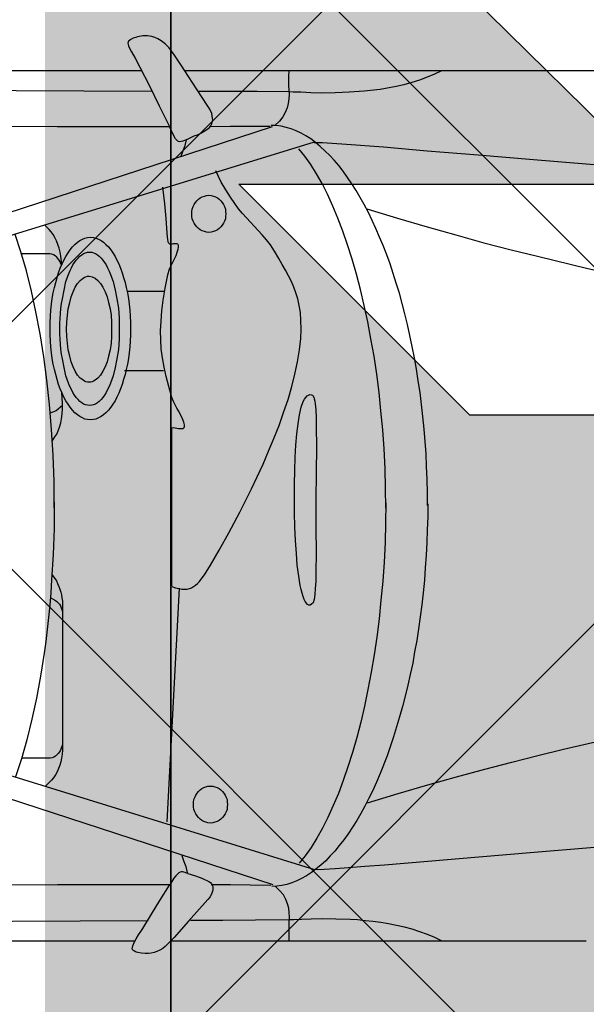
# Model space of a CAD drawing. Header units: millimetres. Extents: x 747415 to 1601423, y -236173 to 551995.
# Tile 381 of 549: x 1085673 to 1086805, y 228694 to 230661. Entities that reach past the tile are written whole.
import ezdxf

# ---------------------------------------------------------------- set-up
doc = ezdxf.new("R2010")
doc.units = ezdxf.units.MM
doc.header["$LTSCALE"] = 100
doc.header["$MEASUREMENT"] = 0
doc.layers.get('0').update_dxf_attribs({"linetype": 'CONTINUOUS', "lineweight": 0})
doc.layers.add('T--A9041_VERHARDING_Parkeren', color=9, linetype='CONTINUOUS')
doc.layers.add('T--L9082_INRICHTING_SPECIFIEK_Auto', color=8, linetype='CONTINUOUS')
doc.layers.add('T--A9042_BEPLANTING', color=90, linetype='CONTINUOUS', lineweight=0)
doc.layers.add('T--L9065_BEVEILIGING_Verzamelplaats', color=7, linetype='CONTINUOUS', true_color=0x00824a)

# ---------------------------------------------------------------- blocks, each defined once
blk = doc.blocks.new('auto17')
for p, q in [((703.6, 867.6), (1533.8, 867.6)), ((1604.8, 867.6), (3518.7, 867.6)), ((1540.9, 629.4), (1516.7, 162.7)), ((1548.1, -271.5), (1626.2, -271.5)), ((1545.7, -430.3), (1621.5, -430.3)), ((705, -871.5), (1505.7, -871)), ((1591.9, -871), (3520.1, -872))]:
    blk.add_line(p, q)
for points in [[(1499.5, 732.3), (1484.7, 737.2), (1471.9, 741.6), (1458.1, 748.5), (1454.7, 750.4), (1452.3, 752.9), (1450.9, 755.8), (1450, 758.8), (1449.5, 762.2), (1450, 765.6), (1451.9, 772), (1455.2, 778.9), (1459.5, 784.3), (1498.1, 827.9), (1527.1, 860.7), (1544.8, 878.4), (1550, 882.3), (1555.7, 885.7), (1561.4, 888.2), (1567.2, 890.1), (1572.8, 891.6), (1578.1, 892.1), (1585.2, 892.1), (1592.4, 891.6), (1599.5, 890.1), (1602.9, 889.7), (1605.3, 888.7), (1607.6, 887.2), (1609.5, 885.7), (1610.5, 884.3), (1611, 882.8), (1610, 877.4), (1607.1, 870.5), (1602.9, 863.2), (1598.1, 855.3), (1593.8, 848.5), (1590, 842.6), (1572.4, 814.1), (1555.7, 786.7), (1536.7, 755.8)], [(991.7, 867.6), (1006, 860.7), (1020.8, 854.4), (1036, 849), (1051.3, 844.1), (1067, 839.6), (1082.7, 836.2), (1098.4, 833.3), (1114.1, 830.3), (1129.9, 828.4), (1145.6, 826.9), (1160.8, 825.4), (1175.6, 824.5), (1204.2, 823.5), (1230.4, 823), (1253.2, 823.5), (1272.8, 824.5), (1288, 824.9), (1297.5, 825.4), (1364.2, 825.9), (1429.9, 826.4), (1494.7, 826.4)], [(1297.1, 866.6), (1297.5, 856.8), (1297.5, 847.5), (1297.1, 838.2), (1297.1, 828.9), (1296.6, 820), (1297.1, 810.7), (1298, 801.9), (1300.4, 793.1), (1303.7, 784.3), (1308.5, 775.4), (1315.6, 767.1), (1324.7, 758.3)], [(1579.1, 826.9), (1986.8, 829.3)], [(1979.7, -832.8), (1571.4, -830.3)], [(1246.1, 725), (1855.8, 536.7)], [(1020.3, -6.4), (1020.3, 19.6), (1021.2, 45.6), (1022.2, 71.1), (1023.2, 96.6), (1025.1, 121.6), (1027, 146.6), (1029.3, 171.5), (1032.2, 195.6), (1035.1, 219.6), (1038.4, 243.6), (1042.2, 266.7), (1046.5, 289.7), (1050.3, 312.2), (1055.1, 334.8), (1059.8, 356.4), (1065.1, 377.9), (1070.8, 399), (1076.5, 419.6), (1088.4, 459.8), (1101.3, 497.5), (1115.6, 532.8), (1122.7, 549.9), (1130.3, 566.6), (1138, 582.3), (1146.1, 598), (1154.2, 612.7), (1162.3, 626.9), (1170.8, 640.1), (1179.4, 653.4), (1188, 665.2), (1197, 676.9), (1206.1, 687.7), (1215.1, 697.5), (1224.2, 707.3), (1233.7, 715.7), (1243.2, 723.5), (1252.7, 730.8), (1262.3, 737.2), (1272.3, 742.6), (1281.8, 747.5), (1291.8, 751.4), (1301.8, 754.4), (1311.8, 756.8), (1321.8, 757.8), (1331.8, 758.3)], [(1329.4, 754.9), (1862.5, 581.3)], [(1333.7, 756.3), (1375.2, 755.8), (1414.2, 755.3), (1453.3, 754.9)], [(1499, 732.8), (1502.4, 731.8), (1505.2, 730.8), (1507.6, 729.9), (1510, 729.4), (1512.4, 729.4), (1515.2, 729.9), (1517.6, 731.3), (1520.5, 733.8), (1523.8, 737.2), (1527.6, 742.1), (1531.9, 748.5), (1536.7, 756.3)], [(1535.7, 754.9), (1651.5, 754.9), (1760.5, 754.9), (1865.3, 755.8), (1967.8, 756.3), (2068.7, 757.3), (2168.8, 757.8), (2269.3, 758.8), (2372.7, 759.3), (2479.3, 759.7), (2589.4, 759.7), (2706.1, 759.3), (2830.9, 758.3), (2925.7, 756.3), (3030, 752.9), (3139.1, 749), (3248.1, 744.6), (3353.4, 741.1), (3450.1, 739.7)], [(1511.9, 696.5), (1507.6, 708.3), (1503.8, 718.6), (1500.9, 731.3)], [(1246.1, 724), (1240.8, 724.5), (1227, 724), (1205.1, 722.5), (1178.9, 720.5), (1146.1, 718.1), (1107, 715.2), (1019.8, 707.8), (917.9, 699.5), (807.4, 690.1), (695, 680.8), (584.9, 672), (483.5, 664.7), (436.3, 661.2), (393.4, 658.3), (355.3, 656.3), (321, 654.8), (293.4, 653.9), (272.5, 653.9), (213.9, 653.9)], [(1104.2, -7.8), (1104.6, 31.9), (1105.6, 71.1), (1107.5, 110.3), (1110.3, 148.5), (1113.7, 186.3), (1117.5, 223.5), (1122.2, 260.3), (1127.5, 295.6), (1133.2, 330.4), (1139.9, 364.7), (1146.5, 398), (1154.2, 429.9), (1162.3, 460.8), (1170.8, 490.7), (1179.9, 519.1), (1189.4, 546.5), (1198.9, 572.5), (1209.4, 597), (1219.9, 620.5), (1230.8, 642.1), (1241.8, 661.7), (1253.2, 680.3), (1265.1, 697), (1277, 711.7)], [(1420.4, 594.6), (1420.9, 599.5), (1421.4, 604.4), (1423.3, 609.3), (1425.2, 613.2), (1427.6, 617.6), (1430.4, 621), (1433.8, 624), (1437.1, 626.9), (1441.4, 628.9), (1445.7, 630.3), (1450, 631.3), (1454.7, 631.8), (1459.5, 631.3), (1463.8, 630.3), (1468.1, 628.9), (1471.9, 626.9), (1475.2, 624), (1478.6, 621), (1481.4, 617.6), (1483.8, 613.2), (1485.7, 609.3), (1487.6, 604.4), (1488.5, 599.5), (1488.5, 594.6), (1488.5, 589.7), (1487.6, 584.8), (1485.7, 580.4), (1483.8, 575.9), (1481.4, 572), (1478.6, 568.6), (1475.2, 565.7), (1471.9, 562.7), (1468.1, 560.7), (1463.8, 559.3), (1459.5, 558.3), (1454.7, 557.8), (1450, 558.3), (1445.7, 559.3), (1441.4, 560.7), (1437.1, 562.7), (1433.8, 565.7), (1430.4, 568.6), (1427.6, 572), (1425.2, 575.9), (1423.3, 580.4), (1421.4, 584.8), (1420.9, 589.7), (1420.4, 594.6), (1420.4, 594.6)], [(1140.8, 591.1), (1079.4, 572.5), (1019.8, 555.3), (962.7, 539.2), (906.4, 524), (852.1, 509.8), (800.2, 496.6), (748.8, 484.3), (699.7, 472.5), (652.1, 462.2), (605.9, 451.9), (561.6, 442.6), (519.2, 434.3), (436.8, 418.6), (361.5, 404.9), (292.9, 393.6), (228.1, 382.8), (169.5, 373), (117.2, 364.2)], [(1771.4, 134.9), (1762.4, 148), (1760.1, 153.4), (1757.7, 158.8), (1755.3, 164.2), (1753.9, 170.1), (1752.5, 176), (1751.5, 181.9), (1750.5, 188.2), (1750.5, 194.6), (1750.5, 486.2), (1751, 494.1), (1752, 501.9), (1753.4, 509.3), (1755.8, 516.1), (1758.2, 523), (1761, 529.4), (1764.4, 535.7), (1768.2, 541.2), (1772, 546.1), (1776.3, 550.4), (1785.2, 558.5)], [(1766.7, -10.3), (1767.2, 43.1), (1769.1, 95.1), (1772, 146.1), (1773.9, 171.5), (1775.8, 196.6), (1778.2, 221.1), (1781, 245.1), (1783.9, 269.1), (1787.2, 292.1), (1794.4, 338.2), (1802.5, 382.3), (1811.5, 424.5), (1821.5, 465.2), (1832.5, 503.4), (1844.4, 539.2)], [(1774.6, 181.4), (1764.4, 186.8), (1761.5, 189.2), (1758.6, 191.7), (1756.3, 194.6), (1754.3, 197.5), (1752.9, 201.5), (1751.5, 204.9), (1750.5, 208.8), (1750.5, 212.7), (1750.5, 470.6), (1750.5, 474.5), (1751.5, 478.9), (1752.9, 482.3), (1754.3, 486.2), (1756.3, 489.7), (1759.1, 492.6), (1761.5, 495.5), (1764.4, 498), (1767.7, 500), (1771, 501.4), (1774.8, 502.4), (1778.7, 502.4), (1832.1, 502.4)], [(1243.7, -13.2), (1243.7, 42.7), (1243.2, 91.2), (1243.7, 130.9), (1244.2, 148.5), (1245.1, 163.2), (1246.1, 175), (1247.5, 184.8), (1249.4, 191.7), (1252.3, 194.6), (1255.2, 196.1), (1258, 196.1), (1260.4, 195.1), (1262.8, 192.6), (1265.1, 189.2), (1267.5, 184.8), (1269.4, 179.4), (1271.3, 172.5), (1273.2, 165.2), (1275.1, 156.8), (1276.6, 148), (1278, 138.2), (1280.9, 116.7), (1282.8, 93.1), (1284.7, 67.2), (1285.6, 39.7), (1286.6, 11.8), (1286.6, -17.1), (1286.6, -45.6), (1286.1, -73), (1285.2, -99), (1283.7, -123.5), (1281.8, -146), (1279.4, -166.1), (1276.6, -183.8), (1273.2, -199), (1269, -210.3), (1266.6, -215.2), (1264.2, -218.6), (1261.3, -221.6), (1258.5, -223.5), (1255.6, -224.5), (1252.3, -224), (1250.9, -223.5), (1249.4, -221.6), (1248, -218.6), (1247, -215.7), (1246.1, -211.2), (1245.1, -205.8), (1244.2, -194.1), (1243.2, -178.9), (1243.2, -160.7), (1242.8, -119.6), (1243.2, -69.6), (1243.7, -13.2), (1243.7, -13.2)], [(1531.4, 158.8), (1524.3, 161.8), (1517.6, 163.2), (1511.9, 164.2), (1506.2, 164.7), (1501.4, 164.2), (1496.7, 163.2), (1492.4, 161.8), (1488.1, 159.3), (1484.2, 156.4), (1480.4, 152.9), (1476.6, 149), (1472.8, 144.6), (1466.6, 135.8), (1454.2, 116.2), (1437.1, 86.8), (1417.6, 52), (1395.7, 10.3), (1372.8, -36.3), (1360.9, -60.3), (1349.4, -85.3), (1338.5, -111.3), (1328, -136.7), (1317.5, -162.7), (1308.5, -188.7), (1299.4, -214.7), (1291.8, -240.2), (1285.6, -265.2), (1280.4, -290.1), (1276.6, -313.7), (1274.2, -336.2), (1273.2, -355.3), (1273.7, -372.5), (1274.7, -388.2), (1277, -402.4), (1279.9, -415.6), (1283.7, -427.4), (1288, -439.2), (1292.8, -450.4), (1298.5, -461.7), (1304.7, -473), (1310.9, -484.3), (1318, -496.5), (1326.6, -510.7), (1334.7, -523.5), (1342.8, -533.8), (1350.9, -543.6), (1359, -552.4), (1367.1, -560.7), (1374.7, -569), (1382.8, -577.4), (1390.4, -586.2), (1398.5, -595.5), (1406.1, -606.3), (1414.2, -618.6), (1423.8, -633.3), (1432.8, -649), (1443.8, -671.5)], [(1531.4, 157.8), (1531.4, -157.8), (1528.6, -158.3), (1525.2, -157.8), (1521.9, -157.3), (1518.1, -156.8), (1514.7, -156.4), (1511.9, -156.4), (1509, -156.8), (1507.1, -158.3), (1506.2, -160.7), (1506.2, -164.2), (1507.6, -169.1), (1510.5, -176), (1514.7, -184.3), (1518.5, -191.6), (1521.9, -197.5), (1525.2, -203.9), (1528.6, -210.3), (1531.4, -218.6), (1537.6, -240.7), (1542.8, -260.8), (1547.1, -279.4), (1550.5, -298), (1552.8, -315.7), (1553.8, -333.8), (1554.3, -351.9), (1553.3, -371), (1551.4, -391.6), (1549, -413.2), (1545.2, -437.2), (1540, -463.7), (1536.2, -475.4), (1530, -488.7), (1523.3, -502.4), (1521, -508.8), (1519, -514.6), (1518.1, -519.1), (1518.1, -521), (1518.5, -523), (1519, -523.9), (1520, -525), (1521.9, -525.9), (1523.8, -525.9), (1526.7, -525.9), (1528.6, -525.4), (1530.9, -525), (1532.9, -524.4), (1534.3, -524.4), (1535.7, -525), (1536.7, -525.4), (1538.1, -527.4), (1539, -530.3), (1539.5, -534.3), (1540.5, -539.7), (1540.9, -547), (1543.3, -576.4), (1545.7, -605.8), (1549.5, -638.7)], [(1104.2, 2.5), (1104.6, -37.2), (1105.6, -76.5), (1107.5, -115.7), (1110.3, -153.9), (1113.7, -191.6), (1117.5, -228.4), (1122.2, -265.2), (1127.5, -300.9), (1133.7, -335.8), (1139.9, -369.6), (1147, -402.4), (1154.7, -434.3), (1162.7, -465.2), (1171.3, -495.1), (1180.3, -523.5), (1189.9, -550.9), (1199.9, -576.9), (1209.9, -600.9), (1220.4, -624.5), (1231.3, -646), (1242.8, -665.6), (1254.2, -684.3), (1266.1, -700.9), (1278, -715.6)], [(1766.7, 2), (1767.2, -51), (1769.1, -103.4), (1772, -154.4), (1776.3, -204.4), (1781.5, -252.9), (1787.7, -299.9), (1794.8, -345.6), (1803.4, -389.7), (1812.5, -431.3), (1822.5, -471.5), (1833.4, -509.8), (1844.9, -544.4)], [(1020.8, -2.9), (1020.8, -28.9), (1021.7, -54.9), (1022.7, -80.4), (1023.7, -105.9), (1025.5, -130.8), (1027.5, -155.4), (1029.8, -180.4), (1032.7, -204.4), (1035.6, -228.4), (1039.4, -251.9), (1042.7, -275), (1047, -298), (1051.3, -320.6), (1056, -342.6), (1060.8, -364.2), (1066.1, -385.7), (1071.3, -406.3), (1077, -426.9), (1083.2, -447), (1089.4, -466.6), (1095.6, -485.3), (1102.2, -503.9), (1109.4, -522), (1116.5, -539.2), (1123.7, -556.3), (1131.3, -572.5), (1138.9, -588.2), (1147, -603.9), (1155.1, -618.1), (1163.2, -632.3), (1171.8, -645.5), (1180.3, -658.3), (1189.4, -670.5), (1198, -681.8), (1207, -692.6), (1216.1, -702.4), (1225.6, -711.7), (1235.1, -720), (1244.7, -727.9), (1254.2, -735.2), (1263.7, -741.1), (1273.2, -746.5), (1283.2, -751.4), (1293.3, -755.3), (1303.2, -758.3), (1313.3, -760.7), (1323.3, -761.7), (1333.3, -762.2)], [(1770.7, -131), (1765.3, -139.7), (1761.5, -145.6), (1758.6, -151.9), (1756.3, -159.3), (1753.9, -167.6), (1752, -176), (1751, -185.8), (1750.5, -196), (1750.5, -207.3), (1751.3, -228.1)], [(1614.3, -356.3), (1614.3, -343.6), (1614.8, -331.3), (1615.7, -319.6), (1617.2, -307.8), (1618.6, -296.5), (1620.5, -285.3), (1622.9, -274.5), (1625.3, -264.2), (1628.1, -254.4), (1631, -244.6), (1634.3, -235.8), (1637.6, -227.4), (1641.4, -219.1), (1645.3, -211.7), (1649.5, -204.9), (1653.8, -199), (1658.6, -193.1), (1663.4, -188.2), (1668.1, -183.8), (1672.9, -180.4), (1678.1, -177.9), (1683.4, -175.5), (1688.6, -174.5), (1694.3, -174), (1700, -174.5), (1705.3, -175.5), (1710.5, -177.9), (1715.8, -180.4), (1720.5, -183.8), (1725.8, -188.2), (1730.5, -193.1), (1734.8, -199), (1739.1, -204.9), (1743.4, -211.7), (1747.7, -219.1), (1751, -227.4), (1754.8, -235.8), (1758.2, -244.6), (1761, -254.4), (1763.9, -264.2), (1766.2, -274.5), (1768.6, -285.3), (1770.6, -296.5), (1772, -307.8), (1773.4, -319.6), (1774.4, -331.3), (1774.8, -343.6), (1774.8, -356.3), (1774.8, -368.6), (1774.4, -380.9), (1773.4, -393.1), (1772, -404.9), (1770.6, -416.1), (1768.6, -427.4), (1766.2, -438.2), (1763.9, -448.5), (1761, -458.3), (1758.2, -467.6), (1754.8, -476.9), (1751, -485.3), (1747.7, -493.1), (1743.4, -500.4), (1739.1, -507.3), (1734.8, -513.7), (1730.5, -519.6), (1725.8, -524.4), (1720.5, -528.9), (1715.8, -532.3), (1710.5, -534.8), (1705.3, -537.2), (1700, -538.2), (1694.3, -538.7), (1688.6, -538.2), (1683.4, -537.2), (1678.1, -534.8), (1672.9, -532.3), (1668.1, -528.9), (1663.4, -524.4), (1658.6, -519.6), (1653.8, -513.7), (1649.5, -507.3), (1645.3, -500.4), (1641.4, -493.1), (1637.6, -485.3), (1634.3, -476.9), (1631, -467.6), (1628.1, -458.3), (1625.3, -448.5), (1622.9, -438.2), (1620.5, -427.4), (1618.6, -416.1), (1617.2, -404.9), (1615.7, -393.1), (1614.8, -380.9), (1614.3, -368.6), (1614.3, -356.3), (1614.3, -356.3)], [(1774.8, -187.9), (1768.6, -189.7), (1765.8, -191.1), (1762.9, -192.6), (1750.5, -203.2)], [(1636.7, -355.8), (1637.2, -334.8), (1638.6, -314.7), (1641.4, -296), (1644.8, -278.4), (1649.1, -261.7), (1654.3, -247.5), (1656.7, -240.7), (1660, -234.3), (1662.9, -228.4), (1666.2, -223.5), (1669.5, -218.6), (1672.9, -214.7), (1676.7, -210.8), (1680.5, -207.8), (1684.3, -205.4), (1688.1, -203.9), (1691.9, -202.9), (1696.2, -202.4), (1700.5, -202.9), (1704.3, -203.9), (1708.1, -205.4), (1711.9, -207.8), (1715.8, -210.8), (1719.1, -214.7), (1722.9, -218.6), (1726.2, -223.5), (1729.6, -228.4), (1732.5, -234.3), (1735.3, -240.7), (1738.1, -247.5), (1743.4, -261.7), (1747.2, -278.4), (1750.5, -296), (1752, -305.3), (1753.4, -315.2), (1754.3, -325), (1754.8, -334.8), (1755.3, -345.6), (1755.3, -355.8), (1755.3, -366.1), (1754.8, -376.9), (1754.3, -386.7), (1753.4, -396.5), (1752, -406.3), (1750.5, -415.6), (1747.2, -433.3), (1743.4, -450), (1738.1, -464.2), (1735.3, -471), (1732.5, -477.4), (1729.6, -483.3), (1726.2, -488.2), (1722.9, -493.1), (1719.1, -497), (1715.8, -500.9), (1711.9, -503.9), (1708.1, -506.3), (1704.3, -507.8), (1700.5, -508.8), (1696.2, -509.2), (1691.9, -508.8), (1688.1, -507.8), (1684.3, -506.3), (1680.5, -503.9), (1676.7, -500.9), (1672.9, -497), (1669.5, -493.1), (1666.2, -488.2), (1662.9, -483.3), (1660, -477.4), (1656.7, -471), (1654.3, -464.2), (1649.1, -450), (1644.8, -433.3), (1641.4, -415.6), (1638.6, -397), (1637.2, -376.9), (1636.7, -355.8), (1636.7, -355.8)], [(1652, -354.9), (1652.4, -340.7), (1653.3, -326.9), (1655.3, -313.7), (1658.1, -301.4), (1661, -290.1), (1665.3, -279.9), (1669.5, -271), (1674.3, -263.2), (1679.6, -257.3), (1682.4, -254.9), (1685.3, -252.9), (1688.1, -250.9), (1691, -250), (1693.9, -249), (1697.2, -249), (1700, -249), (1703.4, -250), (1706.2, -250.9), (1709.1, -252.9), (1711.9, -254.9), (1714.8, -257.3), (1720.1, -263.2), (1724.8, -271), (1729.1, -279.9), (1732.9, -290.1), (1735.8, -301.4), (1738.6, -313.7), (1740.5, -326.9), (1741.5, -340.7), (1742, -354.9), (1741.5, -369.1), (1740.5, -382.8), (1738.6, -396), (1735.8, -408.3), (1732.9, -419.6), (1729.1, -429.9), (1724.8, -438.7), (1720.1, -446.5), (1714.8, -452.4), (1711.9, -454.8), (1709.1, -456.8), (1706.2, -458.8), (1703.4, -459.8), (1700, -460.7), (1697.2, -460.7), (1691, -459.8), (1684.8, -457.3), (1679.6, -452.4), (1674.3, -446.5), (1669.5, -438.7), (1665.3, -429.9), (1661, -419.6), (1658.1, -408.3), (1655.3, -396), (1653.3, -382.8), (1652.4, -369.1), (1652, -354.9), (1652, -354.9)], [(1142.3, -595.5), (1080.8, -576.9), (1021.2, -559.7), (964.1, -543.6), (907.9, -527.9), (853.6, -513.7), (801.2, -500.9), (700.2, -476.4), (606.8, -455.8), (520.1, -438.2), (438.2, -422.5), (362.9, -408.8), (293.9, -397.5), (229.1, -386.7), (171, -376.9), (118.1, -368.1)], [(1751.4, -484.4), (1753.4, -500.9), (1754.8, -508.8), (1756.7, -516.6), (1759.6, -524.4), (1762.4, -531.3), (1765.8, -538.2), (1769.1, -544.1), (1772.9, -549.5), (1777.2, -554.4), (1785.4, -562.8)], [(1752.1, -482.8), (1753.3, -485.8), (1754.8, -489.7), (1756.7, -493.2), (1759.5, -496.1), (1761.9, -499), (1764.8, -501.5), (1768.1, -503.4), (1771.4, -504.9), (1775.3, -505.9), (1779.1, -505.9), (1832.3, -505.9)], [(1247, -728.9), (1857.2, -540.6)], [(1330.9, -759.3), (1863.4, -585.7)], [(1423.8, -585.2), (1424.2, -580.3), (1424.7, -575.4), (1426.6, -571), (1428.5, -566.6), (1430.9, -562.7), (1433.8, -559.3), (1437.1, -556.3), (1440.4, -553.4), (1444.3, -551.4), (1448.5, -549.9), (1452.8, -549), (1457.6, -548.4), (1462.3, -549), (1466.6, -549.9), (1470.9, -551.4), (1475.2, -553.4), (1478.6, -556.3), (1481.9, -559.3), (1484.7, -562.7), (1487.1, -566.6), (1489, -571), (1490.9, -575.4), (1491.9, -580.3), (1491.9, -585.2), (1491.9, -590.1), (1490.9, -595), (1489, -600), (1487.1, -603.9), (1484.7, -608.3), (1481.9, -611.7), (1478.6, -614.6), (1475.2, -617.6), (1470.9, -619.5), (1466.6, -621), (1462.3, -622), (1457.6, -622.5), (1452.8, -622), (1448.5, -621), (1444.3, -619.5), (1440.4, -617.6), (1437.1, -614.6), (1433.8, -611.7), (1430.9, -608.3), (1428.5, -603.9), (1426.6, -600), (1424.7, -595), (1424.2, -590.1), (1423.8, -585.2), (1423.8, -585.2)], [(1247.5, -727.9), (1230.8, -727.9), (1182.7, -724.9), (1108.4, -719.1), (1021.2, -711.7), (919.3, -703.4), (808.8, -694), (695.9, -684.7), (586.3, -675.9), (484.9, -668.5), (392.5, -662.2), (320.1, -658.3), (273.4, -657.8), (214.8, -657.8)], [(1512.9, -700.9), (1509, -712.2), (1505.2, -722), (1502.4, -733.3)], [(1501.9, -734.2), (1493.8, -738.2), (1487.1, -741.1), (1480.4, -743.5), (1473.8, -746.5), (1467.1, -750.4), (1459.5, -755.3), (1456.2, -758.3), (1453.8, -761.2), (1451.9, -765.1), (1450.9, -768.6), (1450, -772.5), (1450.5, -776.9), (1451.9, -785.7), (1455.7, -794.5), (1460.9, -802.8), (1480.9, -833.2), (1498.1, -859.7), (1513.3, -882.8), (1526.2, -902.4), (1537.1, -917.1), (1545.2, -925.4), (1552.8, -931.3), (1559.5, -935.2), (1565.7, -937.6), (1571.4, -939.6), (1576.7, -940.6), (1580.5, -941.1), (1585.2, -941.1), (1589.5, -941.1), (1593.3, -940.6), (1597.2, -940.1), (1600.5, -939.1), (1603.8, -938.1), (1609.1, -936.2), (1613.4, -933.7), (1616.2, -931.8), (1618.1, -930.3), (1619.1, -928.3), (1619.6, -926.4), (1619.1, -923.9), (1618.1, -921), (1616.7, -917.6), (1612.4, -909.2), (1605.3, -896.5), (1595.7, -878.9), (1576.7, -841.1), (1557.1, -801.4), (1535.7, -758.8)], [(1501.4, -734.2), (1506.2, -732.3), (1509.5, -730.8), (1512.9, -729.8), (1515.7, -729.4), (1518.1, -729.8), (1520, -730.8), (1524.3, -735.2), (1529, -744.1), (1535.7, -758.8)], [(1536.7, -759.3), (1652, -759.3), (1761, -759.3), (1865.8, -759.7), (1968.2, -760.2), (2069.2, -761.2), (2169.2, -762.2), (2270.2, -762.7), (2373.6, -763.2), (2480.3, -763.6), (2590.8, -763.6), (2707.5, -763.2), (2831.8, -762.2), (2926.6, -760.7), (3030.9, -757.3), (3140, -753.4), (3249.6, -748.9), (3354.4, -745.5), (3451.1, -744.1)], [(1298, -870.5), (1298.5, -861.2), (1298.5, -851.4), (1298.5, -842.1), (1298, -833.2), (1297.5, -823.9), (1298, -815.1), (1298.9, -805.8), (1301.4, -797), (1305.2, -788.1), (1309.9, -779.3), (1316.6, -771), (1326.1, -762.2)], [(1335.2, -760.2), (1376.6, -760.2), (1415.2, -759.7), (1454.2, -759.3)], [(992.7, -871.5), (1007, -864.6), (1021.7, -858.3), (1037, -852.9), (1052.2, -847.9), (1067.9, -843.6), (1083.6, -840.1), (1115.6, -834.2), (1147, -830.3), (1177, -828.3), (1205.6, -827.4), (1231.8, -826.9), (1254.2, -827.4), (1274.2, -828.3), (1289, -828.8), (1298.5, -829.3), (1361.4, -829.8), (1418.5, -829.8), (1479, -829.8)], [(577.8, -862.7), (599.7, -865.1), (621.1, -867.1), (642.6, -868.5), (663.5, -870), (684, -871), (704, -871.5)]]:
    blk.add_lwpolyline(points)
blk = doc.blocks.new('Verzamelplaats')
at = {"layer": 'T--L9065_BEVEILIGING_Verzamelplaats', "linetype": 'Continuous'}
h = blk.add_hatch(color=116, dxfattribs=at)
h.paths.add_polyline_path([(697.43, -27.5), (-699.66, -27.5), (-699.66, -1424.18), (697.43, -1424.18)])
h.paths.add_polyline_path([(350.02, -143.64), (438.95, -55.46), (438.95, -219.86), (607.9, -56.13), (670.81, -117.82), (501.07, -284.77), (670.27, -284.77), (577.99, -377.05), (350.02, -377.05)], flags=16)
h.paths.add_polyline_path([(-352.21, -376.17), (-580.17, -376.16), (-672.45, -283.88), (-503.25, -283.89), (-672.98, -116.93), (-610.07, -55.25), (-441.12, -218.99), (-441.12, -54.59), (-352.2, -142.77)], flags=16)
h.paths.add_polyline_path([(-349.81, -1077.08), (-349.74, -1305.04), (-441.99, -1397.36), (-442.04, -1228.15), (-608.94, -1397.94), (-670.64, -1335.05), (-506.96, -1166.05), (-671.36, -1166.1), (-583.21, -1077.15)], flags=16)
h.paths.add_polyline_path([(348.46, -1077.08), (581.87, -1077.15), (670.02, -1166.1), (505.62, -1166.05), (669.3, -1335.05), (607.6, -1397.94), (440.7, -1228.15), (440.65, -1397.36), (348.4, -1305.04)], flags=16)
edge = h.paths.add_edge_path(flags=16)
edge.add_arc((381.86, -702.35), 70.41, -4.2451, 90.6539, ccw=False)
edge.add_line((452.08, -707.57), (452.08, -970.25))
edge.add_line((452.08, -970.25), (382.67, -970.25))
edge.add_line((382.67, -970.25), (382.67, -739.91))
edge.add_line((382.67, -739.91), (348.5, -739.91))
edge.add_line((348.5, -739.91), (348.5, -970.25))
edge.add_line((348.5, -970.25), (226.92, -970.25))
edge.add_line((226.92, -970.25), (226.92, -839.27))
edge.add_arc((116.7, -832.74), 110.41, 356.6102, 449.4778)
edge.add_line((117.71, -722.33), (86.46, -722.33))
edge.add_arc((-2.33, -607.78), 144.93, 307.7819, 350.2793)
edge.add_arc((148.46, -709.18), 77.33, 92.887, 95.8906, ccw=False)
edge.add_line((144.56, -631.94), (381.06, -631.94))
edge = h.paths.add_edge_path(flags=16)
edge.add_line((186.92, -837.95), (186.92, -1100.64))
edge.add_line((186.92, -1100.64), (117.5, -1100.64))
edge.add_line((117.5, -1100.64), (117.5, -870.3))
edge.add_line((117.5, -870.3), (83.33, -870.3))
edge.add_line((83.33, -870.3), (83.33, -1100.64))
edge.add_line((83.33, -1100.64), (-84.25, -1100.64))
edge.add_line((-84.25, -1100.64), (-84.25, -870.3))
edge.add_line((-84.25, -870.3), (-120.6, -870.3))
edge.add_line((-120.6, -870.3), (-120.6, -1100.64))
edge.add_line((-120.6, -1100.64), (-194.02, -1100.64))
edge.add_line((-194.02, -1100.64), (-194.02, -837.95))
edge.add_arc((-116.71, -839.56), 77.33, 92.887, 178.8046, ccw=False)
edge.add_line((-120.6, -762.33), (115.9, -762.33))
edge.add_arc((116.7, -832.74), 70.41, -4.2451, 90.6539, ccw=False)
edge = h.paths.add_edge_path(flags=16)
edge.add_arc((-2.33, -607.78), 144.93, 189.7497, 232.2181)
edge.add_line((-91.13, -722.33), (-121.5, -722.33))
edge.add_arc((-116.71, -839.56), 117.33, 92.3437, 179.0295)
edge.add_line((-234.02, -837.58), (-234.02, -970.31))
edge.add_line((-234.02, -970.31), (-352.91, -970.31))
edge.add_line((-352.91, -970.31), (-352.91, -739.97))
edge.add_line((-352.91, -739.97), (-389.26, -739.97))
edge.add_line((-389.26, -739.97), (-389.26, -970.31))
edge.add_line((-389.26, -970.31), (-462.68, -970.31))
edge.add_line((-462.68, -970.31), (-462.68, -707.62))
edge.add_arc((-385.36, -709.24), 77.33, 92.887, 178.8046, ccw=False)
edge.add_line((-389.26, -632), (-152.76, -632))
edge.add_arc((-151.95, -702.41), 70.41, 84.4737, 90.6539, ccw=False)
edge = h.paths.add_edge_path(flags=16)
edge.add_arc((-263.63, -490.89), 93.78, -180, 0, ccw=False)
edge.add_arc((-263.63, -490.89), 93.78, 0, 180, ccw=False)
edge = h.paths.add_edge_path(flags=16)
edge.add_arc((-2.33, -607.78), 93.78, -180, 0, ccw=False)
edge.add_arc((-2.33, -607.78), 93.78, 0, 180, ccw=False)
edge = h.paths.add_edge_path(flags=16)
edge.add_arc((-1.88, -372.51), 93.78, -180, 0, ccw=False)
edge.add_arc((-1.88, -372.51), 93.78, 0, 180, ccw=False)
edge = h.paths.add_edge_path(flags=16)
edge.add_arc((255.89, -489.49), 93.78, -180, 0, ccw=False)
edge.add_arc((255.89, -489.49), 93.78, 0, 180, ccw=False)
at = {"layer": 'T--L9065_BEVEILIGING_Verzamelplaats', "color": 7, "linetype": 'Continuous', "true_color": 0xffffff, "const_width": 50}
blk.add_lwpolyline([(-725, 0), (725, 0), (725, -1450), (-725, -1450)], close=True, dxfattribs=at)
at = {"layer": 'T--L9065_BEVEILIGING_Verzamelplaats', "color": 116, "linetype": 'Continuous', "true_color": 0x008837}
for points in [[(697.43, -27.5), (-699.66, -27.5), (-699.66, -1424.18), (697.43, -1424.18)], [(-699.66, -27.5), (697.43, -27.5), (697.43, -1424.18), (-699.66, -1424.18)], [(-352.21, -376.17), (-580.17, -376.16), (-672.45, -283.88), (-503.25, -283.89), (-672.98, -116.93), (-610.07, -55.25), (-441.12, -218.99), (-441.12, -54.59), (-352.2, -142.77)]]:
    blk.add_lwpolyline(points, close=True, dxfattribs=at)

msp = doc.modelspace()

# ---------------------------------------------------------------- hatches: boundary and pattern name
at = {"layer": 'T--A9041_VERHARDING_Parkeren', "linetype": 'Continuous'}
h = msp.add_hatch(dxfattribs=at)
h.set_pattern_fill('ANSI37', color=256, scale=10000, style=0)
h.paths.add_polyline_path([(1087508.673, 232853.864), (1086305.002, 232624.696), (1083415.522, 232032.803), (1080614.937, 231336.685), (1077743.017, 230532.568), (1077408.673, 230436.262), (1077408.673, 193325.106), (1087508.673, 193325.106)])
at = {"layer": 'T--A9042_BEPLANTING'}
h = msp.add_hatch(dxfattribs=at)
h.set_pattern_fill('GRASS', color=256, scale=1500, style=0)
edge = h.paths.add_edge_path()
edge.add_line((1194589.183, 247525.193), (1194593.64, 247264.881))
edge.add_line((1194593.64, 247264.881), (1189597.042, 247120.843))
edge.add_line((1189597.042, 247120.843), (1179615.176, 246734.424))
edge.add_line((1179615.176, 246734.424), (1169673.169, 246260.926))
edge.add_line((1169673.169, 246260.926), (1159743.156, 245284.429))
edge.add_line((1159743.156, 245284.429), (1149794.302, 244232.037))
edge.add_line((1149794.302, 244232.037), (1139904.319, 243419.621))
edge.add_line((1139904.319, 243419.621), (1138613.747, 243325.021))
edge.add_line((1138613.747, 243325.021), (1135690.007, 243117.197))
edge.add_line((1135690.007, 243117.197), (1132771.926, 242932.503))
edge.add_line((1132771.926, 242932.503), (1129859.398, 242758.599))
edge.add_line((1129859.398, 242758.599), (1126616.556, 242566.575))
edge.add_line((1126616.556, 242566.575), (1123385.964, 242364.695))
edge.add_line((1123385.964, 242364.695), (1120184.728, 242139.833))
edge.add_line((1120184.728, 242139.833), (1117014.113, 241880.011))
edge.add_line((1117014.113, 241880.011), (1113876.289, 241570.228))
edge.add_line((1113876.289, 241570.228), (1110773.76, 241198.319))
edge.add_line((1110773.76, 241198.319), (1107692.214, 240764.72))
edge.add_line((1107692.214, 240764.72), (1104624.361, 240306.925))
edge.add_line((1104624.361, 240306.925), (1101572.465, 239835.828))
edge.add_line((1101572.465, 239835.828), (1100403.086, 239650.924))
edge.add_line((1100403.086, 239650.924), (1097780.987, 239217.99))
edge.add_line((1097780.987, 239217.99), (1095157.329, 238732.83))
edge.add_line((1095157.329, 238732.83), (1092526.922, 238274.052))
edge.add_line((1092526.922, 238274.052), (1089457.602, 237766.051))
edge.add_line((1089457.602, 237766.051), (1086388.73, 237224.846))
edge.add_line((1086388.73, 237224.846), (1083401.545, 236651.668))
edge.add_line((1083401.545, 236651.668), (1080469.385, 236024.459))
edge.add_line((1080469.385, 236024.459), (1077519.444, 235269.823))
edge.add_line((1077519.444, 235269.823), (1074567.867, 234454.498))
edge.add_line((1074567.867, 234454.498), (1071611.505, 233602.32))
edge.add_line((1071611.505, 233602.32), (1068661.406, 232725.291))
edge.add_line((1068661.406, 232725.291), (1065719.424, 231822.381))
edge.add_line((1065719.424, 231822.381), (1062684.54, 230856.109))
edge.add_line((1062684.54, 230856.109), (1059866.196, 229920.836))
edge.add_line((1059866.196, 229920.836), (1056845.381, 228880.035))
edge.add_line((1056845.381, 228880.035), (1054034.15, 227860.451))
edge.add_line((1054034.15, 227860.451), (1051908.682, 227043.859))
edge.add_line((1051908.682, 227043.859), (1051192.354, 226766.278))
edge.add_line((1051192.354, 226766.278), (1050671.69, 226564.519))
edge.add_line((1050671.69, 226564.519), (1049927.631, 226262.62))
edge.add_line((1049927.631, 226262.62), (1049070.32, 225903.54))
edge.add_line((1049070.32, 225903.54), (1048360.834, 225606.376))
edge.add_line((1048360.834, 225606.376), (1045574.185, 224396.868))
edge.add_line((1045574.185, 224396.868), (1042746.023, 223102.062))
edge.add_line((1042746.023, 223102.062), (1039916.204, 221736.561))
edge.add_line((1039916.204, 221736.561), (1037264.038, 220364.549))
edge.add_line((1037264.038, 220364.549), (1036639.036, 220037.907))
edge.add_line((1036639.036, 220037.907), (1035761.731, 219567.084))
edge.add_line((1035761.731, 219567.084), (1034455.173, 218860.02))
edge.add_line((1034455.173, 218860.02), (1031834.519, 217415.207))
edge.add_line((1031834.519, 217415.207), (1029063.532, 215837.52))
edge.add_line((1029063.532, 215837.52), (1026493.513, 214322.916))
edge.add_line((1026493.513, 214322.916), (1023661.374, 212596.81))
edge.add_line((1023661.374, 212596.81), (1021148.701, 211011.913))
edge.add_line((1021148.701, 211011.913), (1018664.489, 209394.723))
edge.add_line((1018664.489, 209394.723), (1016111.63, 207674.051))
edge.add_line((1016111.63, 207674.051), (1013541.964, 205866.676))
edge.add_line((1013541.964, 205866.676), (1011054.819, 204060.939))
edge.add_line((1011054.819, 204060.939), (1008551.61, 202180.933))
edge.add_line((1008551.61, 202180.933), (1006071.977, 200261.271))
edge.add_line((1006071.977, 200261.271), (1003623.026, 198305.877))
edge.add_line((1003623.026, 198305.877), (1001255.469, 196356.541))
edge.add_line((1001255.469, 196356.541), (998895.97, 194358.237))
edge.add_line((998895.97, 194358.237), (996592.894, 192340.973))
edge.add_line((996592.894, 192340.973), (994271.188, 190253.094))
edge.add_line((994271.188, 190253.094), (992089.799, 188232.713))
edge.add_line((992089.799, 188232.713), (989855.126, 186096.735))
edge.add_line((989855.126, 186096.735), (987565.682, 183840.779))
edge.add_line((987565.682, 183840.779), (985556.73, 181812.43))
edge.add_line((985556.73, 181812.43), (983340.235, 179499.914))
edge.add_line((983340.235, 179499.914), (981234.422, 177237.565))
edge.add_line((981234.422, 177237.565), (979162.94, 174943.215))
edge.add_line((979162.94, 174943.215), (977214.691, 172724.59))
edge.add_line((977214.691, 172724.59), (975036.892, 170165.071))
edge.add_line((975036.892, 170165.071), (973160.412, 167901.106))
edge.add_line((973160.412, 167901.106), (971300.145, 165540.186))
edge.add_line((971300.145, 165540.186), (970653.489, 164750.347))
edge.add_line((970653.489, 164750.347), (969323.906, 163031.694))
edge.add_line((969323.906, 163031.694), (967532.389, 160664.585))
edge.add_line((967532.389, 160664.585), (965620.33, 158124.446))
edge.add_line((965620.33, 158124.446), (963729.485, 155559.861))
edge.add_line((963729.485, 155559.861), (962160.024, 153368.205))
edge.add_line((962160.024, 153368.205), (960583.853, 151476.839))
edge.add_line((960583.853, 151476.839), (957868.106, 147829.141))
edge.add_line((957868.106, 147829.141), (955546.579, 144354.957))
edge.add_line((955546.579, 144354.957), (952781.766, 139999.101))
edge.add_line((952781.766, 139999.101), (950228.309, 135925.671))
edge.add_line((950228.309, 135925.671), (947689.507, 131669.07))
edge.add_line((947689.507, 131669.07), (945836.511, 128467.426))
edge.add_line((945836.511, 128467.426), (939785.242, 117718.876))
edge.add_line((939785.242, 117718.876), (930712.869, 102774.401))
edge.add_line((930712.869, 102774.401), (922173.53, 90199.799))
edge.add_arc((831492.457, 157259.067), 112782.989, 306.60619454, 323.5168236, ccw=False)
edge.add_line((898746.269, 66722.183), (906881.323, 58450.839))
edge.add_arc((1039056.702, -43733.649), 167068.849, 138.06483794, 142.29247104, ccw=False)
edge.add_line((914773.924, 67916.66), (924725.806, 83316.857))
edge.add_line((924725.806, 83316.857), (935036.865, 100427.915))
edge.add_line((935036.865, 100427.915), (938271.243, 105214.41))
edge.add_line((938271.243, 105214.41), (944567.151, 115601.153))
edge.add_line((944567.151, 115601.153), (949536.685, 124088.131))
edge.add_line((949536.685, 124088.131), (954824.472, 132626.587))
edge.add_line((954824.472, 132626.587), (959827.89, 140132.671))
edge.add_line((959827.89, 140132.671), (963059.812, 145135.12))
edge.add_line((963059.812, 145135.12), (965500.197, 148828.356))
edge.add_line((965500.197, 148828.356), (966613.361, 150562.786))
edge.add_line((966613.361, 150562.786), (968025.373, 152669.584))
edge.add_line((968025.373, 152669.584), (969925.147, 155201.552))
edge.add_line((969925.147, 155201.552), (971712.101, 157704.465))
edge.add_line((971712.101, 157704.465), (973307.285, 159791.446))
edge.add_line((973307.285, 159791.446), (974380.773, 161326.936))
edge.add_line((974380.773, 161326.936), (975513.5, 162711.848))
edge.add_line((975513.5, 162711.848), (977022.752, 164676.523))
edge.add_line((977022.752, 164676.523), (979125.989, 167160.936))
edge.add_line((979125.989, 167160.936), (980701.644, 168861.659))
edge.add_line((980701.644, 168861.659), (983077.997, 171627.505))
edge.add_line((983077.997, 171627.505), (985074.319, 173856.029))
edge.add_line((985074.319, 173856.029), (986909.132, 175828.505))
edge.add_line((986909.132, 175828.505), (989063.699, 178159.256))
edge.add_line((989063.699, 178159.256), (991154.428, 180245.145))
edge.add_line((991154.428, 180245.145), (993121.205, 182057.606))
edge.add_line((993121.205, 182057.606), (995324.494, 184142.051))
edge.add_line((995324.494, 184142.051), (997280.219, 186006.612))
edge.add_line((997280.219, 186006.612), (999623.744, 188200.448))
edge.add_line((999623.744, 188200.448), (1002349.065, 190608.065))
edge.add_line((1002349.065, 190608.065), (1004754.956, 192653.066))
edge.add_line((1004754.956, 192653.066), (1007294.928, 194741.918))
edge.add_line((1007294.928, 194741.918), (1008978.786, 196161.928))
edge.add_line((1008978.786, 196161.928), (1011076.047, 197755.95))
edge.add_line((1011076.047, 197755.95), (1013065.241, 199247.814))
edge.add_line((1013065.241, 199247.814), (1015821.037, 201346.882))
edge.add_line((1015821.037, 201346.882), (1017686.716, 202722.52))
edge.add_line((1017686.716, 202722.52), (1020957.031, 204817.97))
edge.add_line((1020957.031, 204817.97), (1023228.197, 206313.401))
edge.add_line((1023228.197, 206313.401), (1026470.58, 208376.744))
edge.add_line((1026470.58, 208376.744), (1028603.548, 209658.432))
edge.add_line((1028603.548, 209658.432), (1030968.801, 211111.637))
edge.add_line((1030968.801, 211111.637), (1032974.557, 212278.47))
edge.add_line((1032974.557, 212278.47), (1034989.373, 213415.47))
edge.add_line((1034989.373, 213415.47), (1036654.679, 214452.728))
edge.add_line((1036654.679, 214452.728), (1038246.03, 215241.653))
edge.add_line((1038246.03, 215241.653), (1039948.347, 216202.761))
edge.add_line((1039948.347, 216202.761), (1041825.775, 217172.039))
edge.add_line((1041825.775, 217172.039), (1043014.131, 217759.859))
edge.add_line((1043014.131, 217759.859), (1045164.207, 218821.145))
edge.add_line((1045164.207, 218821.145), (1047341.541, 219812.404))
edge.add_line((1047341.541, 219812.404), (1050071.07, 221013.985))
edge.add_line((1050071.07, 221013.985), (1051244.22, 221490.97))
edge.add_line((1051244.22, 221490.97), (1052347.556, 221956.97))
edge.add_line((1052347.556, 221956.97), (1053649.506, 222430.47))
edge.add_line((1053649.506, 222430.47), (1054533.126, 222784.97))
edge.add_line((1054533.126, 222784.97), (1056086.056, 223306.47))
edge.add_line((1056086.056, 223306.47), (1057869.317, 223968.97))
edge.add_line((1057869.317, 223968.97), (1060574.556, 224929.97))
edge.add_line((1060574.556, 224929.97), (1063483.693, 225922.97))
edge.add_line((1063483.693, 225922.97), (1065608.903, 226631.593))
edge.add_line((1065608.903, 226631.593), (1069173.064, 227676.47))
edge.add_line((1069173.064, 227676.47), (1072281.977, 228625.637))
edge.add_line((1072281.977, 228625.637), (1075375.394, 229611.47))
edge.add_line((1075375.394, 229611.47), (1077123.927, 230119.62))
edge.add_line((1077123.927, 230119.62), (1080375.394, 230986.97))
edge.add_line((1080375.394, 230986.97), (1082892.594, 231747.063))
edge.add_line((1082892.594, 231747.063), (1087287.423, 232727.295))
edge.add_line((1087287.423, 232727.295), (1089726.851, 233304.236))
edge.add_line((1089726.851, 233304.236), (1092683.446, 233905.227))
edge.add_line((1092683.446, 233905.227), (1095564.394, 234529.046))
edge.add_line((1095564.394, 234529.046), (1098820.303, 235134.124))
edge.add_line((1098820.303, 235134.124), (1101429.17, 235680.801))
edge.add_line((1101429.17, 235680.801), (1102775.394, 235932.97))
edge.add_line((1102775.394, 235932.97), (1105482.445, 236248.973))
edge.add_line((1105482.445, 236248.973), (1107758.807, 236612.397))
edge.add_line((1107758.807, 236612.397), (1110496.735, 236978.709))
edge.add_line((1110496.735, 236978.709), (1115376.091, 237663.748))
edge.add_line((1115376.091, 237663.748), (1120160.891, 238162.648))
edge.add_line((1120160.891, 238162.648), (1122883.614, 238303.454))
edge.add_line((1122883.614, 238303.454), (1125390.669, 238461.915))
edge.add_line((1125390.669, 238461.915), (1128123.405, 238391.97))
edge.add_line((1128123.405, 238391.97), (1132768.171, 238736.47))
edge.add_line((1132768.171, 238736.47), (1135790.587, 239107.966))
edge.add_line((1135790.587, 239107.966), (1138342.94, 239481.456))
edge.add_line((1138342.94, 239481.456), (1142060.43, 239524.47))
edge.add_line((1142060.43, 239524.47), (1147419.918, 239838.053))
edge.add_line((1147419.918, 239838.053), (1152508.673, 240937.759))
edge.add_line((1152508.673, 240937.759), (1161790.445, 241405.25))
edge.add_line((1161790.445, 241405.25), (1166293.104, 242414.317))
edge.add_line((1166293.104, 242414.317), (1170003.913, 243136.47))
edge.add_line((1170003.913, 243136.47), (1182817.631, 243902.97))
edge.add_line((1182817.631, 243902.97), (1191677.387, 244103.47))
edge.add_line((1191677.387, 244103.47), (1200992.076, 244164.47))
edge.add_line((1200992.076, 244164.47), (1212315.556, 244345.47))
edge.add_line((1212315.556, 244345.47), (1212435.36, 247419.97))
edge.add_line((1212435.36, 247419.97), (1205479.36, 247503.517))
edge.add_line((1205479.36, 247503.517), (1202606.248, 247460.622))
edge.add_line((1202606.248, 247460.622), (1194593.64, 247264.881))

# ---------------------------------------------------------------- block references
at = {"layer": 'T--L9065_BEVEILIGING_Verzamelplaats', "color": 116, "true_color": 0x00824a, "xscale": 5, "yscale": 5, "zscale": 5}
msp.add_blockref('Verzamelplaats', (1089473.202, 231751.992), dxfattribs=at)
at = {"layer": 'T--L9082_INRICHTING_SPECIFIEK_Auto', "rotation": 180}
msp.add_blockref('auto17', (1087508.673, 229687.759), dxfattribs=at)

doc.saveas('drawing.dxf')
